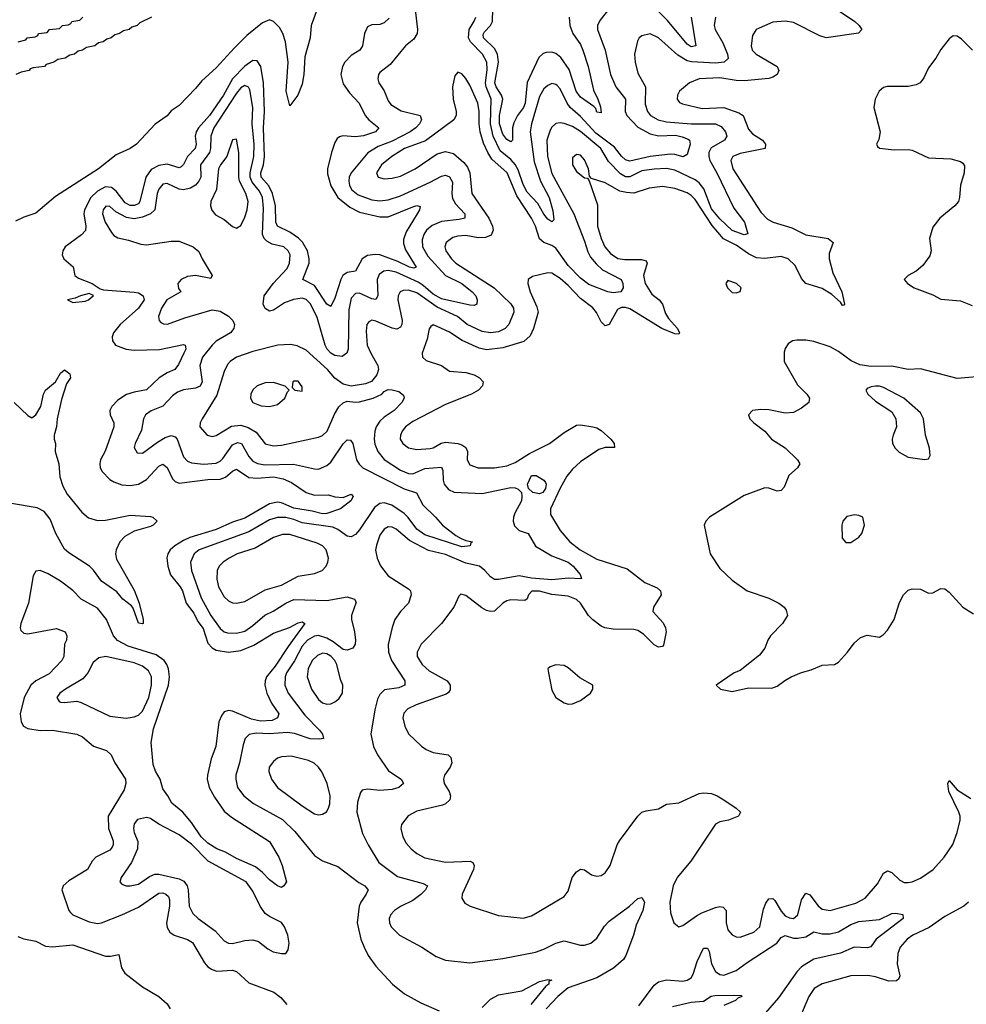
# Model space of a CAD drawing. Header units: inches. Extents: x 1843162 to 1959474, y 907081 to 1016326.
# Tile 526 of 656: x 1914290 to 1918914, y 1000492 to 1005298. Entities that reach past the tile are written whole.
import ezdxf

# ---------------------------------------------------------------- set-up
doc = ezdxf.new("R2010")
doc.units = ezdxf.units.IN
doc.header["$MEASUREMENT"] = 0
doc.layers.add('B9010', color=7, linetype='Continuous')

msp = doc.modelspace()

# ---------------------------------------------------------------- linework, layer by layer
at = {"layer": 'B9010', "color": 5}
for points, elevation in [([(1916211.9, 1005431.9), (1916234.1, 1005250), (1916231.6, 1005230), (1916216.4, 1005203.6), (1916174.7, 1005170), (1916100, 1005080), (1916050, 1005039.6), (1916042.6, 1005030), (1916039.6, 1005010), (1916045.5, 1004990), (1916070.1, 1004950.1), (1916090, 1004902.4), (1916103.9, 1004883.9), (1916153.3, 1004853.3), (1916247, 1004830), (1916252.5, 1004810), (1916242.6, 1004790), (1916225, 1004770), (1916197.2, 1004750), (1916110, 1004705.9), (1916041.4, 1004678.6), (1915991.6, 1004648.4), (1915909.1, 1004550), (1915900.3, 1004530), (1915898.1, 1004510), (1915902.1, 1004490), (1915910.8, 1004470), (1915943, 1004443), (1916010, 1004418.2), (1916050, 1004414.3), (1916090, 1004418.8), (1916150, 1004438.1), (1916295.6, 1004504.4), (1916350, 1004534.7), (1916370, 1004539.2), (1916390.5, 1004530.5), (1916404.6, 1004504.6), (1916402, 1004450), (1916405.2, 1004425.2), (1916419, 1004399), (1916464, 1004350), (1916464.6, 1004330), (1916437.7, 1004322.3), (1916350, 1004312.2), (1916305.9, 1004294.1), (1916278.3, 1004270), (1916264, 1004250), (1916255.8, 1004224.2), (1916257.5, 1004190), (1916283.8, 1004143.8), (1916369.6, 1004050), (1916450, 1004010.1), (1916501, 1003970), (1916517.9, 1003950), (1916525.6, 1003930), (1916523.1, 1003910), (1916510, 1003903.5), (1916490, 1003904.9), (1916350, 1003935.8), (1916310, 1003958.5), (1916260.7, 1004000.7), (1916236.1, 1004016.1), (1916130, 1004065.9), (1916090, 1004073.9), (1916068.8, 1004071.2), (1916046, 1004054), (1916037.2, 1004030), (1916039.1, 1003950), (1916030, 1003931.9), (1916010, 1003935.2), (1915950, 1003963.9), (1915930, 1003961.4), (1915910, 1003939.3), (1915898.2, 1003881.8), (1915895.7, 1003690), (1915889.2, 1003670), (1915865.9, 1003654.1), (1915830, 1003659.3), (1915810, 1003670.4), (1915792.2, 1003690), (1915782.7, 1003710), (1915744, 1003844), (1915710.5, 1003910.5), (1915690, 1003932.6), (1915670, 1003938.4), (1915627.4, 1003932.6), (1915584, 1003916), (1915530, 1003879.8), (1915510, 1003876.1), (1915490, 1003888.5), (1915479.8, 1003910), (1915484.3, 1003950), (1915528.7, 1004010), (1915596.3, 1004083.7), (1915609, 1004110), (1915612, 1004150), (1915602.1, 1004170), (1915580.3, 1004190), (1915523, 1004203), (1915496.9, 1004216.9), (1915485.3, 1004230), (1915476.9, 1004250), (1915482.1, 1004377.9), (1915476.7, 1004430), (1915461.7, 1004461.7), (1915425.2, 1004505.2), (1915415.8, 1004530), (1915416.1, 1004550), (1915434.7, 1004630), (1915435.4, 1004690), (1915426.7, 1004790), (1915429.5, 1004870), (1915415.2, 1004955.2), (1915408.6, 1004968.6), (1915390, 1004976.8), (1915370, 1004965.7), (1915350, 1004939), (1915238.4, 1004770), (1915224.2, 1004730), (1915222.2, 1004670), (1915216.9, 1004650), (1915173.5, 1004590), (1915174.5, 1004530), (1915166, 1004510), (1915150, 1004491.1), (1915124.4, 1004475.6), (1915090, 1004467), (1915070, 1004471.4), (1915010, 1004498.5), (1914990, 1004495.4), (1914970, 1004470.9), (1914962.7, 1004450), (1914950.4, 1004369.6), (1914930.1, 1004349.9), (1914890, 1004333.7), (1914850, 1004325.8), (1914812.5, 1004332.5), (1914759.7, 1004359.7), (1914730, 1004386.4), (1914711.8, 1004388.2), (1914698.8, 1004370), (1914694.5, 1004350), (1914708.7, 1004310), (1914739.2, 1004259.2), (1914750, 1004244.6), (1914770, 1004232.9), (1914822, 1004222), (1914881.8, 1004201.8), (1914910, 1004199), (1915030, 1004217.4), (1915070, 1004216.6), (1915137.6, 1004190), (1915166.1, 1004166.1), (1915182.3, 1004130), (1915231, 1004050), (1915224.9, 1004035.1), (1915150, 1004049.9), (1915110, 1004043.8), (1915079.1, 1004030), (1915062.6, 1004010), (1915065.7, 1003985.7), (1915077, 1003970), (1915009.1, 1003930.9), (1914983.9, 1003890), (1914968.9, 1003850), (1914972.2, 1003830), (1914980.4, 1003820.4), (1914992.7, 1003812.8), (1915011.7, 1003811.7), (1915096.7, 1003843.3), (1915230, 1003882.3), (1915270, 1003874.5), (1915310, 1003850.2), (1915331, 1003830), (1915339.3, 1003810), (1915336.5, 1003790), (1915319.7, 1003770), (1915250, 1003728.7), (1915230, 1003709.9), (1915184.2, 1003650), (1915169.6, 1003610), (1915182.3, 1003530), (1915172.1, 1003510), (1915150, 1003500.1), (1915090, 1003491.4), (1915060.8, 1003479.2), (1915037.3, 1003462.7), (1914990, 1003412.2), (1914931.9, 1003388.1), (1914904.4, 1003370), (1914894.4, 1003350), (1914886, 1003294), (1914854, 1003230), (1914850.3, 1003210), (1914864.5, 1003184.5), (1914890, 1003182.4), (1914963.5, 1003236.5), (1915001.7, 1003258.3), (1915030, 1003268.4), (1915050, 1003261.5), (1915059.1, 1003250), (1915090, 1003163.9), (1915110, 1003142.7), (1915130, 1003134.4), (1915188.7, 1003128.7), (1915250, 1003134), (1915270, 1003143.8), (1915283.1, 1003156.9), (1915330, 1003223.1), (1915354.7, 1003234.7), (1915374.1, 1003230), (1915410, 1003165.6), (1915430, 1003143.8), (1915451.9, 1003131.9), (1915490, 1003125.8), (1915628.1, 1003128.1), (1915730, 1003105.4), (1915750, 1003104.8), (1915790, 1003122), (1915810, 1003139), (1915870, 1003228.1), (1915890, 1003246.7), (1915906, 1003246), (1915917.1, 1003230), (1915935.8, 1003150), (1915947.9, 1003127.9), (1915965.8, 1003110), (1916168, 1003008), (1916229.1, 1002989.1), (1916259.8, 1002930), (1916321.3, 1002870), (1916354.9, 1002830), (1916420.4, 1002780.5), (1916446.2, 1002766.2), (1916470, 1002756), (1916502, 1002750), (1916494.8, 1002745.2), (1916490.7, 1002730), (1916450, 1002724.5), (1916270, 1002783.4), (1916230, 1002810.6), (1916188.2, 1002868.2), (1916167.9, 1002887.9), (1916107.9, 1002927.9), (1916070, 1002940.3), (1916050, 1002936.3), (1916023.3, 1002916.7), (1915950, 1002807.9), (1915930, 1002785.3), (1915910, 1002773.6), (1915890, 1002776.2), (1915844.8, 1002810), (1915820.2, 1002820.2), (1915670, 1002842.2), (1915630, 1002858.9), (1915590, 1002868.6), (1915550, 1002868.4), (1915510, 1002856.2), (1915410, 1002797.9), (1915167.2, 1002710), (1915142.5, 1002690), (1915125.3, 1002650), (1915129.5, 1002610), (1915176.1, 1002476.1), (1915224.8, 1002390), (1915270, 1002326.8), (1915289.7, 1002309.7), (1915305.1, 1002305.1), (1915350, 1002303.4), (1915390, 1002313.8), (1915430, 1002340.1), (1915487.9, 1002392.1), (1915528.4, 1002411.6), (1915589.8, 1002450), (1915630, 1002467.8), (1915790, 1002463.1), (1915890, 1002481.1), (1915926, 1002470), (1915934.1, 1002454.1), (1915911.3, 1002390), (1915911.3, 1002370), (1915926, 1002310), (1915930.1, 1002270), (1915928.6, 1002250), (1915917.3, 1002230), (1915890, 1002220.9), (1915870, 1002224.5), (1915821.5, 1002261.5), (1915790, 1002279.4), (1915750, 1002291.3), (1915730, 1002289.1), (1915696.6, 1002270), (1915670, 1002239.6), (1915632, 1002168), (1915594.1, 1002110), (1915587, 1002090), (1915586.2, 1002050), (1915602.2, 1002010), (1915683.1, 1001903.1), (1915755.2, 1001830), (1915770.3, 1001810), (1915774, 1001790), (1915754.2, 1001785.8), (1915710, 1001787.4), (1915633.1, 1001813.1), (1915598.7, 1001818.7), (1915510, 1001812.6), (1915444.9, 1001815.1), (1915411.4, 1001808.6), (1915392.3, 1001790), (1915381.7, 1001758.3), (1915364.1, 1001670), (1915345.7, 1001610), (1915345.8, 1001590), (1915354.7, 1001550), (1915384.7, 1001510), (1915432.6, 1001472.6), (1915574.5, 1001394.5), (1915634.9, 1001334.9), (1915730, 1001217.5), (1915770, 1001191.8), (1915845.1, 1001165.1), (1915946.9, 1001086.9), (1915977, 1001070), (1915990, 1001054.4), (1915993.1, 1001050), (1915983.6, 1001030), (1915956.5, 1000990), (1915949.2, 1000970), (1915938.8, 1000890), (1915957.4, 1000810), (1915973.4, 1000770), (1915992.9, 1000730), (1916030, 1000677.4), (1916112, 1000590), (1916170, 1000543.6), (1916250, 1000499.5), (1916339.9, 1000459.9)], 440), ([(1917203.9, 1005396.1), (1917125, 1005295), (1917112.9, 1005270), (1917113.4, 1005250), (1917150.8, 1005150), (1917177, 1005030), (1917202.8, 1004970), (1917250.1, 1004910), (1917248.3, 1004850), (1917255.9, 1004830), (1917310, 1004773.7), (1917370, 1004740.5), (1917410, 1004730.9), (1917494.3, 1004734.3), (1917527.1, 1004727.1), (1917554.9, 1004714.9), (1917561.6, 1004710), (1917564.8, 1004690), (1917550, 1004640.5), (1917530.7, 1004629.3), (1917490, 1004640.7), (1917470, 1004641.8), (1917370, 1004630.6), (1917270, 1004607.5), (1917250, 1004613.8), (1917230, 1004631.6), (1917196.2, 1004676.2), (1917104.6, 1004744.6), (1917030, 1004825.9), (1916979.7, 1004870), (1916964.4, 1004890), (1916930, 1004960.8), (1916916.1, 1004976.1), (1916910, 1004982), (1916890, 1004986.3), (1916870, 1004977.3), (1916850, 1004960.3), (1916830, 1004922.6), (1916790.1, 1004790), (1916784.4, 1004750), (1916803.7, 1004603.7), (1916835.1, 1004510), (1916876.2, 1004430), (1916894.8, 1004365.2), (1916898.8, 1004321.2), (1916890, 1004311.3), (1916870, 1004325), (1916850, 1004348.3), (1916820.7, 1004400.7), (1916770, 1004456.8), (1916750, 1004493.8), (1916724.7, 1004564.7), (1916710.7, 1004590.7), (1916690, 1004616), (1916637.6, 1004657.6), (1916603, 1004730), (1916590.2, 1004790), (1916594.2, 1004910), (1916569.8, 1004969.8), (1916566.2, 1004990), (1916573.2, 1005053.2), (1916572.6, 1005090), (1916551.2, 1005130), (1916493.2, 1005190), (1916482.1, 1005210), (1916485.4, 1005250), (1916510.7, 1005290.7), (1916517.8, 1005310)], 440), ([(1915744.2, 1005350), (1915714.6, 1005270), (1915710, 1005209.5), (1915683.2, 1005116.8), (1915679, 1005030), (1915670, 1004982.7), (1915648.9, 1004930), (1915610, 1004877.2), (1915591.4, 1004950), (1915602.3, 1005090), (1915588.4, 1005190), (1915576.2, 1005230), (1915559.5, 1005259.5), (1915530, 1005288.9), (1915510, 1005298), (1915477, 1005283), (1915399.8, 1005220.3), (1915338.9, 1005161.1), (1915250, 1005062.7), (1915179.7, 1005000.3), (1915150, 1004961.5), (1915070, 1004879.7), (1915030, 1004853), (1915010, 1004828.2), (1914952.4, 1004787.6), (1914860.5, 1004690), (1914830.4, 1004670), (1914762.1, 1004637.9), (1914675.8, 1004570), (1914464.7, 1004435.3), (1914370, 1004354), (1914310, 1004333.5), (1914270, 1004314.2)], 380), ([(1914934, 1005310), (1914876.8, 1005283.2), (1914864.7, 1005270), (1914838, 1005262), (1914824.7, 1005250), (1914796.8, 1005243.2), (1914778, 1005230), (1914755.5, 1005224.5), (1914738, 1005210), (1914716.3, 1005203.7), (1914698, 1005190), (1914675.5, 1005184.5), (1914658, 1005170), (1914617.3, 1005162.7), (1914598, 1005150), (1914575.5, 1005144.5), (1914558, 1005130), (1914535.5, 1005124.5), (1914512, 1005110), (1914476.8, 1005103.2), (1914458, 1005090), (1914420.5, 1005079.5), (1914411, 1005070), (1914356.3, 1005063.7), (1914342, 1005058), (1914336, 1005050), (1914298, 1005042), (1914272, 1005030)], 360), ([(1914282.7, 1005190), (1914320.2, 1005199.8), (1914326.6, 1005210), (1914365.8, 1005214.2), (1914378.4, 1005221.6), (1914382.7, 1005230), (1914424.1, 1005235.9), (1914435.3, 1005250), (1914484.5, 1005255.5), (1914499, 1005270), (1914526.6, 1005273.4), (1914539.7, 1005280.3), (1914544.5, 1005290), (1914584.8, 1005295.2), (1914599, 1005310)], 360), ([(1917689.5, 1005310), (1917682.1, 1005270), (1917687.3, 1005250), (1917725.5, 1005185.5), (1917747.8, 1005130), (1917750.5, 1005109.5), (1917731.3, 1005090), (1917690, 1005085.4), (1917572.5, 1005092.5), (1917550, 1005097.9), (1917505.6, 1005125.6), (1917410, 1005209.8), (1917370, 1005228.4), (1917330, 1005219.7), (1917317.1, 1005210), (1917307.4, 1005192.6), (1917293.8, 1005130), (1917296.1, 1005090), (1917310, 1005037.6), (1917346.5, 1004970), (1917346.4, 1004886.4), (1917357.5, 1004850), (1917372.3, 1004830), (1917408.6, 1004808.6), (1917450, 1004799.7), (1917569.9, 1004790.1), (1917690, 1004790.1), (1917716.4, 1004776.4), (1917738.6, 1004750), (1917745, 1004730), (1917733.2, 1004710), (1917668.2, 1004671.8), (1917657, 1004650), (1917656.3, 1004630), (1917661.3, 1004610), (1917695.2, 1004550), (1917778.5, 1004378.5), (1917830.6, 1004310), (1917846.7, 1004253.3), (1917830, 1004248.2), (1917770, 1004269.5), (1917710, 1004326.5), (1917670, 1004375.5), (1917632, 1004472), (1917610, 1004501.7), (1917590, 1004517), (1917490, 1004563.4), (1917450, 1004571), (1917390, 1004568.8), (1917330, 1004559.6), (1917270, 1004531), (1917250, 1004531), (1917225.8, 1004545.8), (1917166.7, 1004606.7), (1917128.6, 1004670), (1917030, 1004752.6), (1916990, 1004776.9), (1916950, 1004792), (1916930, 1004794.4), (1916910, 1004790.6), (1916890, 1004773.6), (1916880.8, 1004759.2), (1916865.9, 1004710), (1916868.2, 1004630), (1916890, 1004548), (1916996.8, 1004350), (1917050, 1004216.5), (1917065.5, 1004165.5), (1917079.2, 1004139.2), (1917105.8, 1004105.8), (1917137.7, 1004077.7), (1917227.7, 1004030), (1917236.3, 1004010), (1917238.4, 1003990), (1917226, 1003970), (1917190, 1003964.1), (1917163, 1003970), (1917070, 1004005.8), (1917030, 1004035.6), (1916970, 1004097.9), (1916910, 1004182.4), (1916890, 1004195.7), (1916850, 1004210.4), (1916828.9, 1004228.9), (1916809.5, 1004290), (1916790.9, 1004330), (1916719, 1004439), (1916671, 1004550), (1916597.3, 1004617.3), (1916577.1, 1004650), (1916555.9, 1004695.9), (1916539, 1004750), (1916534.3, 1004790), (1916534.8, 1004850), (1916528.4, 1004890), (1916490, 1004978.4), (1916470, 1005011.8), (1916450, 1005034.5), (1916430, 1005041.2), (1916415.5, 1005024.5), (1916404.9, 1004970), (1916407.6, 1004910), (1916421.8, 1004850), (1916422, 1004830), (1916411.8, 1004810), (1916273.4, 1004706.6), (1916170, 1004668.8), (1916107.7, 1004630), (1916057.7, 1004590), (1916034, 1004550), (1916041.6, 1004530), (1916070, 1004521.5), (1916110, 1004524.1), (1916150, 1004534.3), (1916222.4, 1004570), (1916330, 1004643.7), (1916370, 1004655.3), (1916410, 1004644.7), (1916460.3, 1004600.3), (1916477.6, 1004577.6), (1916488.7, 1004550), (1916498.7, 1004450), (1916581.5, 1004330), (1916599.3, 1004290), (1916602.6, 1004270), (1916593, 1004247), (1916565.9, 1004234.1), (1916530, 1004233.3), (1916470, 1004245.1), (1916430, 1004241.7), (1916405.4, 1004234.6), (1916372.9, 1004210), (1916366.6, 1004190), (1916371.6, 1004170), (1916400.1, 1004130), (1916421.3, 1004110), (1916608.6, 1003988.6), (1916690, 1003911.7), (1916702.3, 1003890), (1916704.4, 1003870), (1916679.4, 1003810), (1916661, 1003790), (1916630, 1003775.2), (1916590, 1003769.5), (1916550, 1003776.2), (1916476.8, 1003810), (1916429.4, 1003849.4), (1916330, 1003894.1), (1916230, 1003965.1), (1916190, 1003978.1), (1916163.8, 1003976.2), (1916149.2, 1003970), (1916138.4, 1003950), (1916137.7, 1003930), (1916157.9, 1003830), (1916156.6, 1003810), (1916150, 1003796.9), (1916132, 1003788), (1916110, 1003791.7), (1916030, 1003826.8), (1916010, 1003831.1), (1915996, 1003824), (1915986.5, 1003810), (1915982.5, 1003777.5), (1915988.2, 1003710), (1916005.5, 1003670), (1916040.2, 1003610), (1916043.8, 1003590), (1916035, 1003565), (1916008.8, 1003531.2), (1915979.9, 1003520.1), (1915910, 1003509.5), (1915870, 1003518.4), (1915830, 1003548.2), (1915794, 1003590), (1915690, 1003685.3), (1915646.3, 1003706.3), (1915612.5, 1003712.5), (1915551.3, 1003708.7), (1915430, 1003677.7), (1915348.8, 1003650), (1915319.1, 1003630), (1915305.8, 1003614.2), (1915290, 1003580.7), (1915254.1, 1003465.9), (1915181.1, 1003350), (1915172, 1003330), (1915170.4, 1003310), (1915205.5, 1003270), (1915230, 1003262.8), (1915250, 1003268.4), (1915325.6, 1003314.4), (1915370, 1003319.1), (1915406.8, 1003306.8), (1915445.1, 1003285.1), (1915490, 1003227.4), (1915530, 1003217.4), (1915570, 1003221), (1915750, 1003260.1), (1915770, 1003267.9), (1915793, 1003290), (1915827.6, 1003372.4), (1915850, 1003409), (1915870, 1003428.1), (1915890, 1003436), (1915930, 1003430.3), (1915950, 1003432.4), (1916017, 1003450), (1916058.7, 1003470), (1916070, 1003482.4), (1916090, 1003492.7), (1916110, 1003492), (1916142.7, 1003482.8), (1916165.7, 1003465.7), (1916168.9, 1003450), (1916157.5, 1003430), (1916119.7, 1003390), (1916070, 1003357.9), (1916050, 1003339), (1916031, 1003310), (1916024.4, 1003290), (1916021.5, 1003250), (1916025.4, 1003225.4), (1916040.1, 1003190), (1916070, 1003151.5), (1916150, 1003099.1), (1916190, 1003082.6), (1916210, 1003080.6), (1916270, 1003106.8), (1916350, 1003114.3), (1916357.7, 1003097.7), (1916358.7, 1003050), (1916363.8, 1003030), (1916384.8, 1003004.8), (1916412.1, 1002992.1), (1916550, 1002985.5), (1916690, 1003014), (1916710, 1003013), (1916725.9, 1003005.9), (1916742, 1002990), (1916743.5, 1002970), (1916741.5, 1002950), (1916708.4, 1002890), (1916702.3, 1002870), (1916701.2, 1002850), (1916708.2, 1002828.2), (1916730, 1002805.4), (1916773.4, 1002790), (1916810, 1002728.7), (1916890, 1002681.3), (1916970.1, 1002650), (1916994.6, 1002630), (1917028.2, 1002590), (1917034, 1002570), (1917031.2, 1002568.8), (1916971.8, 1002571.8), (1916890, 1002563.3), (1916790, 1002572.2), (1916730, 1002582.9), (1916630, 1002564.7), (1916610, 1002565), (1916590, 1002577.8), (1916562.6, 1002610), (1916536, 1002630), (1916470, 1002645.6), (1916370, 1002687.5), (1916287, 1002707), (1916195, 1002755), (1916130, 1002811.2), (1916110, 1002820.6), (1916090, 1002822.9), (1916070, 1002811.8), (1916050, 1002781.7), (1916032.6, 1002732.6), (1916029, 1002709), (1916036.3, 1002670), (1916052.9, 1002632.9), (1916090, 1002582.8), (1916190, 1002520.3), (1916198.6, 1002510), (1916203.2, 1002490), (1916190, 1002449.7), (1916150.1, 1002409.9), (1916123.5, 1002370), (1916109.5, 1002330.5), (1916091.1, 1002248.9), (1916092.1, 1002210), (1916107, 1002170), (1916170.9, 1002070), (1916171.3, 1002050), (1916142.8, 1002037.2), (1916073.2, 1002026.8), (1916050, 1002004.2), (1916038.7, 1001981.3), (1916024.5, 1001930), (1916006.3, 1001810), (1916019.2, 1001750), (1916038.2, 1001710), (1916092.1, 1001632.1), (1916154.4, 1001590), (1916166, 1001570), (1916143, 1001550), (1916110, 1001540.2), (1916050, 1001535.3), (1915990, 1001541.2), (1915963.4, 1001536.6), (1915954.6, 1001525.4), (1915940.8, 1001479.2), (1915937.3, 1001430), (1915965.2, 1001325.2), (1915992.2, 1001270), (1916044.2, 1001184.2), (1916135.6, 1001115.6), (1916261.6, 1001081.6), (1916283.1, 1001070), (1916272.2, 1001050), (1916250, 1001027.3), (1916210, 1000998.5), (1916150, 1000969.9), (1916120.7, 1000950), (1916103.2, 1000930), (1916095.5, 1000910), (1916096.1, 1000890), (1916104.4, 1000870), (1916144.9, 1000830), (1916255.5, 1000770), (1916324.4, 1000724.4), (1916370, 1000707.8), (1916490, 1000693.8), (1916650, 1000715), (1916810, 1000746), (1916850, 1000760.2), (1916910, 1000790.2), (1916950, 1000801.2), (1917030, 1000780.2), (1917050, 1000780.7), (1917080.7, 1000790), (1917110, 1000814.9), (1917146.7, 1000873.4), (1917170, 1000897.4), (1917269.6, 1000970), (1917310, 1001008), (1917330, 1001013.4), (1917342.6, 1000990), (1917334.8, 1000950), (1917301.2, 1000878.8), (1917287.9, 1000830), (1917251, 1000730), (1917239.2, 1000710), (1917191.3, 1000668.7), (1917110, 1000620.3), (1916970, 1000572.5), (1916918.5, 1000530), (1916862.7, 1000470)], 460), ([(1918290, 1005342.3), (1918369.3, 1005290), (1918390.2, 1005270), (1918404.6, 1005250), (1918388.4, 1005231.6), (1918230, 1005209.4), (1918199.1, 1005219.1), (1918070, 1005284.9), (1918029.5, 1005290.5), (1917970, 1005285.8), (1917888.5, 1005250), (1917870, 1005221.2), (1917863.2, 1005170), (1917869, 1005150), (1917887.2, 1005130), (1917990.3, 1005070), (1917998.6, 1005050), (1917990, 1005029.8), (1917970, 1005016.8), (1917949.5, 1005010.5), (1917830, 1005000.3), (1917790, 1005002), (1917710, 1005014.9), (1917610, 1005008.7), (1917562, 1004990), (1917513.4, 1004950), (1917503.1, 1004930), (1917502.4, 1004910), (1917514.1, 1004894.1), (1917527.2, 1004887.2), (1917624.1, 1004864.1), (1917730, 1004869.6), (1917803.8, 1004843.8), (1917824.3, 1004830), (1917850, 1004764.2), (1917870, 1004741.2), (1917918, 1004710), (1917932.8, 1004690), (1917931.7, 1004670), (1917810, 1004645.5), (1917773.7, 1004630), (1917763.6, 1004610), (1917773.3, 1004570), (1917910, 1004358.8), (1917943.7, 1004323.7), (1917970.4, 1004310), (1918062.4, 1004282.4), (1918130, 1004248.4), (1918239.1, 1004230), (1918264.4, 1004210), (1918243.7, 1004156.3), (1918243.6, 1004130), (1918262.5, 1004062.5), (1918306.2, 1003970), (1918319.3, 1003910), (1918316, 1003904), (1918310, 1003903.5), (1918299.2, 1003919.2), (1918256.9, 1003956.9), (1918210, 1003985.5), (1918130, 1004009.8), (1918110, 1004034.3), (1918078.7, 1004098.7), (1918044.1, 1004130), (1918010, 1004142.1), (1917930, 1004131.6), (1917890, 1004135.1), (1917850, 1004155.4), (1917790, 1004196.8), (1917728.1, 1004228.1), (1917672.7, 1004292.7), (1917590, 1004420.5), (1917570, 1004440.7), (1917550, 1004452.9), (1917490, 1004474.4), (1917430, 1004483.2), (1917364.9, 1004475.1), (1917290, 1004451.9), (1917253.9, 1004453.9), (1917221.8, 1004461.8), (1917150, 1004502.2), (1917082.7, 1004522.7), (1917074, 1004534), (1917068.2, 1004570), (1917050, 1004614.7), (1917030, 1004636.4), (1917010, 1004639.7), (1916990, 1004624), (1916990.3, 1004590), (1917010, 1004556.5), (1917050, 1004526.4), (1917064, 1004524), (1917072, 1004512), (1917113.6, 1004393.6), (1917112.5, 1004290), (1917130.1, 1004230), (1917147.9, 1004190), (1917177.1, 1004157.1), (1917212.5, 1004132.5), (1917246.7, 1004126.7), (1917327.5, 1004127.5), (1917350, 1004120.9), (1917355.1, 1004110), (1917337.3, 1004050), (1917345.4, 1004010), (1917379, 1003959), (1917414, 1003930), (1917430, 1003910.2), (1917444.7, 1003864.7), (1917460.2, 1003840.2), (1917504, 1003790), (1917512.7, 1003770), (1917510, 1003763.7), (1917490, 1003764.4), (1917427.2, 1003790), (1917270, 1003886.5), (1917250, 1003893.5), (1917230, 1003893.8), (1917210, 1003883.4), (1917170, 1003810.9), (1917150, 1003803.5), (1917130, 1003823.5), (1917108.1, 1003868.1), (1917090, 1003892.2), (1917030, 1003936.5), (1916970, 1004000.5), (1916930, 1004035), (1916890, 1004060.8), (1916870, 1004063.1), (1916794.9, 1004045.1), (1916773.4, 1004030), (1916772.2, 1004010), (1916783.2, 1003970), (1916816.8, 1003896.8), (1916822.7, 1003870), (1916800.2, 1003790), (1916784.3, 1003755.7), (1916752.5, 1003727.5), (1916650, 1003696.7), (1916570, 1003686.6), (1916535.4, 1003695.4), (1916451.8, 1003731.8), (1916390, 1003773.3), (1916330, 1003800.9), (1916310, 1003807.8), (1916299.2, 1003800.8), (1916290.3, 1003789.7), (1916280.8, 1003739.2), (1916256.5, 1003670), (1916257.6, 1003650), (1916275.2, 1003635.2), (1916350.4, 1003610), (1916390, 1003583.1), (1916470, 1003576.3), (1916510, 1003564.7), (1916537.1, 1003550), (1916554.9, 1003530), (1916550.5, 1003510.5), (1916532.2, 1003490), (1916498, 1003470), (1916370, 1003420.2), (1916210, 1003337.3), (1916175.5, 1003310), (1916158.8, 1003290), (1916150.2, 1003270), (1916149.3, 1003250), (1916161.3, 1003230), (1916190, 1003208.6), (1916230, 1003200.7), (1916295, 1003205), (1916310, 1003208.9), (1916348.4, 1003231.6), (1916370, 1003236.3), (1916430, 1003228.8), (1916450, 1003222.7), (1916469.5, 1003209.5), (1916477.4, 1003190), (1916476.9, 1003150), (1916490, 1003125.8), (1916530, 1003111), (1916610.1, 1003110.1), (1916670, 1003119.8), (1916710, 1003136.8), (1916780.2, 1003179.8), (1916878.7, 1003230), (1916950, 1003283.1), (1917010, 1003318.4), (1917030, 1003320.7), (1917090, 1003310.9), (1917110, 1003306), (1917130, 1003292.6), (1917178.6, 1003250), (1917194.4, 1003230), (1917195.5, 1003210), (1917150, 1003209.3), (1917119.6, 1003200.4), (1917030, 1003139.3), (1916990, 1003103.6), (1916962.2, 1003070), (1916930, 1003010.6), (1916883.5, 1002910), (1916883.3, 1002883.3), (1916930, 1002804.7), (1916977.8, 1002750), (1917027.8, 1002710), (1917110, 1002664.7), (1917257.2, 1002617.2), (1917343.7, 1002550), (1917404.1, 1002524.1), (1917421.3, 1002510), (1917423.7, 1002490), (1917386, 1002430), (1917383, 1002410), (1917433.2, 1002353.2), (1917445, 1002330), (1917447.5, 1002310), (1917435.2, 1002244.9), (1917430, 1002237.6), (1917410, 1002235.7), (1917390, 1002246.8), (1917337.8, 1002297.8), (1917310, 1002316.7), (1917290, 1002321.4), (1917190, 1002323.2), (1917149.4, 1002329.4), (1917130, 1002337.7), (1917090, 1002369.2), (1917069.4, 1002390), (1917029.3, 1002449.3), (1917010, 1002468.1), (1916970, 1002484), (1916890, 1002492.1), (1916830, 1002509), (1916791.7, 1002508.3), (1916775.3, 1002490), (1916769.5, 1002470.5), (1916757.5, 1002462.5), (1916690, 1002466.5), (1916670, 1002461.8), (1916650.1, 1002449.9), (1916610, 1002411.6), (1916590, 1002409.1), (1916570, 1002414.3), (1916547.8, 1002427.8), (1916470, 1002487.3), (1916445.8, 1002494.2), (1916435.9, 1002484.1), (1916410.4, 1002430), (1916351.6, 1002350), (1916251.5, 1002250), (1916232.2, 1002210), (1916232.3, 1002190), (1916255.8, 1002150), (1916290, 1002119.7), (1916377.7, 1002070), (1916392.4, 1002050), (1916393.1, 1002026.9), (1916385.6, 1002014.4), (1916373.8, 1002006.2), (1916226.3, 1001953.7), (1916186.7, 1001933.3), (1916167.4, 1001912.6), (1916162.6, 1001890), (1916172.2, 1001850), (1916190, 1001812.2), (1916252.5, 1001752.5), (1916275.8, 1001735.8), (1916310, 1001721.6), (1916384, 1001710), (1916396.2, 1001696.2), (1916401.1, 1001670), (1916392.9, 1001650), (1916366.2, 1001610), (1916360.7, 1001590), (1916363.2, 1001570), (1916388.1, 1001530), (1916394.4, 1001510), (1916391.3, 1001490), (1916370.3, 1001470), (1916355.9, 1001464.1), (1916230, 1001435), (1916187.9, 1001412.1), (1916156, 1001370), (1916151.6, 1001350), (1916162.2, 1001310), (1916178.1, 1001278.1), (1916203.1, 1001250), (1916230, 1001228.3), (1916270, 1001207.3), (1916370, 1001185.5), (1916490.1, 1001190.1), (1916504, 1001184), (1916510.9, 1001170), (1916507.2, 1001150), (1916452.2, 1001030), (1916450.6, 1001010), (1916465.5, 1000985.5), (1916490.4, 1000970.4), (1916630, 1000925.3), (1916750, 1000911.7), (1916790, 1000923.1), (1916950, 1001017.6), (1916970, 1001044), (1916988.6, 1001110), (1917010, 1001138), (1917030, 1001151.6), (1917050, 1001147.4), (1917084.2, 1001124.2), (1917110, 1001116.5), (1917130, 1001120.7), (1917150, 1001133.8), (1917174.6, 1001170), (1917208.5, 1001270), (1917220.2, 1001290), (1917309.1, 1001410.9), (1917330, 1001428.9), (1917350, 1001436.1), (1917410, 1001445.5), (1917450, 1001468.9), (1917510, 1001474.9), (1917610, 1001520.2), (1917630, 1001524.7), (1917670, 1001520.7), (1917698, 1001510), (1917730, 1001490.3), (1917790.7, 1001450), (1917810.8, 1001430), (1917802, 1001410), (1917753, 1001390), (1917710, 1001382), (1917689.3, 1001370.7), (1917569.2, 1001190.8), (1917502, 1001110), (1917482.5, 1001070), (1917465.4, 1000990), (1917470, 1000938), (1917485.5, 1000890), (1917510, 1000870.7), (1917530, 1000876.3), (1917596, 1000924), (1917622.4, 1000937.6), (1917690, 1000964.2), (1917710, 1000968.6), (1917726.7, 1000966.7), (1917740.6, 1000950), (1917741.5, 1000890), (1917750, 1000854.9), (1917770.2, 1000830.2), (1917790, 1000820.9), (1917810, 1000819.7), (1917876.1, 1000843.9), (1917905.1, 1000870), (1917923.4, 1000956.6), (1917934.6, 1000985.4), (1917950, 1001006.7), (1917970, 1001007.7), (1917978.8, 1000998.8), (1918010, 1000946.6), (1918030, 1000924.2), (1918050, 1000913.5), (1918070, 1000911), (1918092.1, 1000927.9), (1918110, 1001001.1), (1918130, 1001034.3), (1918150, 1001026.2), (1918190, 1000972.8), (1918210, 1000955.8), (1918250, 1000950.2), (1918374.5, 1000985.5), (1918420.7, 1001010), (1918480, 1001080), (1918510, 1001132.2), (1918530, 1001142.6), (1918550, 1001134.6), (1918590, 1001097.3), (1918610, 1001087.1), (1918630, 1001086.4), (1918650, 1001090.2), (1918690, 1001107.8), (1918752.5, 1001150), (1918806.6, 1001210), (1918848.2, 1001271.8), (1918869.2, 1001330), (1918883.9, 1001390), (1918884.7, 1001410), (1918878.4, 1001430), (1918829, 1001531), (1918824.4, 1001570), (1918830, 1001584), (1918870, 1001538.4), (1918937, 1001497)], 480), ([(1916974.8, 1005310), (1916976.9, 1005270), (1916992.4, 1005230), (1917030, 1005177.1), (1917041.7, 1005150), (1917067.8, 1005070), (1917093.8, 1004953.8), (1917115, 1004910), (1917126.8, 1004873.2), (1917130, 1004844), (1917110, 1004847.3), (1917104.2, 1004864.2), (1917094.8, 1004874.7), (1917030, 1004919.8), (1917008.8, 1004950), (1916974.2, 1005054.2), (1916933.7, 1005113.7), (1916910, 1005133.4), (1916890, 1005140.4), (1916862.1, 1005137.9), (1916847.7, 1005132.3), (1916826.6, 1005113.4), (1916768.5, 1004991.5), (1916759.9, 1004890), (1916751.1, 1004868.9), (1916721.6, 1004830), (1916704.6, 1004795.4), (1916698.4, 1004770), (1916696.9, 1004710), (1916690, 1004701.7), (1916670, 1004712.5), (1916650, 1004739.4), (1916634.2, 1004790), (1916634.5, 1004830), (1916651.2, 1004910), (1916644.1, 1004930), (1916617.3, 1004970), (1916611.1, 1004990), (1916628.7, 1005090), (1916623.9, 1005130), (1916610, 1005158.3), (1916556.7, 1005210), (1916554.3, 1005225.7), (1916560.4, 1005239.6), (1916590.7, 1005270), (1916599.6, 1005290), (1916601.7, 1005350)], 420), ([(1917570.6, 1005310), (1917592.9, 1005170), (1917570, 1005166), (1917550, 1005178.9), (1917454.8, 1005294.8), (1917399.3, 1005350)], 440), ([(1916094.9, 1005305.1), (1916070, 1005282.3), (1916050, 1005274), (1916010, 1005272.4), (1915990, 1005262.6), (1915974.2, 1005230), (1915965.5, 1005170), (1915951.1, 1005150), (1915910, 1005123.9), (1915878, 1005090), (1915866.6, 1005070), (1915859.8, 1005030), (1915870, 1004985.2), (1915901.6, 1004941.6), (1915949.4, 1004890), (1915978.4, 1004830), (1915995.3, 1004810), (1916044.9, 1004770), (1916028.9, 1004750), (1915970, 1004731.5), (1915930, 1004726.8), (1915869.2, 1004730.8), (1915853.3, 1004726.7), (1915842, 1004718), (1915830, 1004698.7), (1915813.7, 1004650), (1915794.6, 1004570), (1915794.1, 1004545.9), (1915810, 1004486.8), (1915844.8, 1004430), (1915902.3, 1004382.3), (1915950, 1004358.1), (1916050, 1004336.5), (1916090, 1004336.3), (1916210, 1004384.4), (1916230.9, 1004390.9), (1916246.8, 1004386.8), (1916243.6, 1004370), (1916232.5, 1004350), (1916178, 1004262), (1916165.3, 1004225.3), (1916165.3, 1004205.3), (1916175.5, 1004175.5), (1916226.7, 1004090), (1916215.2, 1004084.8), (1916194.7, 1004090), (1916137.8, 1004117.8), (1916050, 1004150.3), (1916027.6, 1004152.4), (1915990, 1004147), (1915963.2, 1004130), (1915930.1, 1004069.9), (1915890, 1004063.8), (1915869.5, 1004050), (1915858.4, 1004030), (1915830, 1003938.9), (1915810, 1003898.5), (1915790, 1003909.8), (1915730, 1004000.9), (1915674, 1004030), (1915704.5, 1004110), (1915704.8, 1004130), (1915695.5, 1004170), (1915672.6, 1004212.6), (1915652.4, 1004232.4), (1915610, 1004260.9), (1915549.9, 1004290), (1915542.2, 1004310), (1915539.2, 1004390), (1915525.1, 1004450), (1915506.6, 1004486.6), (1915470.3, 1004530), (1915468, 1004550), (1915480.6, 1004590), (1915486.6, 1004630), (1915481.5, 1004770), (1915486.4, 1004850), (1915481.2, 1004990), (1915468.8, 1005070), (1915450, 1005096.8), (1915430, 1005098.8), (1915390, 1005071.5), (1915330.4, 1005010), (1915285.5, 1004930), (1915217.4, 1004830), (1915163.6, 1004770), (1915152.3, 1004750), (1915148.3, 1004730), (1915153.1, 1004690), (1915148.1, 1004670), (1915110.1, 1004630), (1915090, 1004591.6), (1915079.4, 1004580.6), (1915070, 1004575.5), (1915010, 1004593.6), (1914970, 1004586.3), (1914932.6, 1004567.4), (1914906.4, 1004530), (1914877.9, 1004410), (1914870, 1004399.1), (1914850, 1004390.3), (1914830, 1004390.9), (1914804.9, 1004404.9), (1914761.6, 1004461.6), (1914738.6, 1004478.6), (1914710, 1004481.8), (1914670, 1004461.6), (1914638.4, 1004430), (1914607.4, 1004370), (1914604.4, 1004350), (1914613.9, 1004290), (1914611.2, 1004268.8), (1914592.5, 1004247.5), (1914512.2, 1004190), (1914502, 1004170), (1914498.2, 1004150), (1914505.5, 1004130), (1914551, 1004091), (1914559.5, 1004050), (1914577.2, 1004037.2), (1914644.9, 1004010), (1914683.9, 1003983.9), (1914699.5, 1003979.5), (1914850, 1003968.7), (1914870, 1003964.4), (1914893.2, 1003950), (1914898.3, 1003930), (1914870.7, 1003889.3), (1914781.9, 1003810), (1914749, 1003770), (1914742.5, 1003750), (1914743.6, 1003730), (1914758.4, 1003710), (1914810.1, 1003690.1), (1914850, 1003685.5), (1914972.6, 1003687.4), (1915090, 1003713), (1915098, 1003710), (1915100.4, 1003700.4), (1915101.2, 1003690), (1915092.7, 1003670), (1915065.5, 1003614.5), (1915048.9, 1003591.1), (1915010, 1003573.9), (1914971.6, 1003550), (1914910, 1003490.5), (1914850, 1003480.6), (1914811.8, 1003468.2), (1914770, 1003440.6), (1914740.6, 1003410), (1914731, 1003390), (1914731.8, 1003370), (1914750.1, 1003330), (1914750.1, 1003310), (1914707.4, 1003192.6), (1914684.8, 1003150), (1914681.4, 1003130), (1914684.1, 1003110), (1914693.1, 1003093.2), (1914730, 1003054.2), (1914750, 1003041.5), (1914790, 1003027), (1914830, 1003023.8), (1914870, 1003031.6), (1914910, 1003053.1), (1914970, 1003118.4), (1914990, 1003128.6), (1915010, 1003112.4), (1915036.6, 1003056.6), (1915050, 1003043.1), (1915070, 1003035.2), (1915210, 1003053.5), (1915270, 1003055.4), (1915295.2, 1003064.8), (1915330, 1003093.8), (1915350, 1003104.1), (1915410, 1003063.1), (1915450, 1003059.9), (1915530, 1003066.1), (1915577.4, 1003057.4), (1915618.7, 1003038.7), (1915689.7, 1002989.7), (1915730, 1002977.2), (1915798.2, 1002978.2), (1915830, 1002968.9), (1915870, 1002966.4), (1915910, 1002982.8), (1915919.1, 1002970), (1915907.7, 1002950), (1915857, 1002910), (1915790, 1002887.8), (1915770, 1002886.4), (1915719.5, 1002899.5), (1915630, 1002913.6), (1915570, 1002939.4), (1915550, 1002943.4), (1915510, 1002935.6), (1915390, 1002864.7), (1915330, 1002844.7), (1915250, 1002809.9), (1915121.4, 1002770), (1915090, 1002755.2), (1915049, 1002730), (1915025.9, 1002710), (1915013.4, 1002690), (1915009.6, 1002670.4), (1915014.5, 1002630), (1915027.6, 1002587.6), (1915074.3, 1002530), (1915085.1, 1002510), (1915102.9, 1002450), (1915141.3, 1002401.3), (1915161.1, 1002361.1), (1915186.5, 1002326.5), (1915210, 1002254.4), (1915230, 1002232.2), (1915250, 1002220.8), (1915310, 1002211.3), (1915370, 1002218.8), (1915434.9, 1002245.1), (1915530, 1002303.1), (1915608.1, 1002331.9), (1915650, 1002354.6), (1915670, 1002359.1), (1915683.7, 1002350), (1915601.8, 1002238.2), (1915538, 1002142), (1915496.6, 1002090), (1915489.6, 1002070), (1915487.8, 1002050), (1915498.1, 1002010), (1915521.1, 1001961.1), (1915555.5, 1001910), (1915550.2, 1001890), (1915523.3, 1001876.7), (1915466.8, 1001873.2), (1915423, 1001883), (1915330, 1001922.5), (1915310, 1001926.6), (1915290, 1001918.8), (1915277.1, 1001902.9), (1915262.8, 1001870), (1915248.1, 1001750), (1915225.4, 1001690), (1915207.4, 1001610), (1915206.9, 1001590), (1915216.1, 1001550), (1915242.5, 1001502.5), (1915290, 1001434.5), (1915325.5, 1001405.5), (1915510, 1001286), (1915556, 1001210), (1915572.9, 1001170), (1915593.4, 1001090), (1915581, 1001070), (1915570, 1001062.7), (1915550, 1001069.6), (1915510, 1001099.1), (1915475.9, 1001135.9), (1915442.4, 1001162.4), (1915350, 1001203.1), (1915295.1, 1001235.1), (1915252.7, 1001250), (1915210, 1001279.1), (1915176.5, 1001310), (1915130, 1001379.4), (1915086.7, 1001430), (1915033.5, 1001473.5), (1915014.8, 1001510), (1914990, 1001544.2), (1914976.6, 1001590), (1914954.4, 1001630), (1914942.7, 1001662.7), (1914932.5, 1001770), (1914944.1, 1001835.9), (1915017.6, 1002050), (1915021.6, 1002090), (1915016.7, 1002130), (1915009.9, 1002150), (1914996, 1002170), (1914957, 1002197), (1914820.7, 1002240.7), (1914768.1, 1002268.1), (1914748.5, 1002290), (1914714, 1002370), (1914670, 1002424.9), (1914590, 1002469.9), (1914550, 1002512.5), (1914490, 1002557.3), (1914430, 1002593), (1914390, 1002609.7), (1914370, 1002606), (1914356, 1002584), (1914332.7, 1002450), (1914296.1, 1002350), (1914292.7, 1002330), (1914296.6, 1002316.6), (1914310, 1002302.9), (1914330, 1002300.5), (1914470, 1002326.7), (1914513.1, 1002310), (1914520.6, 1002290), (1914518.3, 1002270), (1914509.4, 1002249.4), (1914506.6, 1002190), (1914496.3, 1002170), (1914434.6, 1002105.4), (1914369.4, 1002070.6), (1914345.3, 1002050), (1914313.1, 1001990), (1914292.1, 1001910), (1914297.1, 1001870), (1914309.6, 1001849.6), (1914330, 1001838.6), (1914390, 1001828.9), (1914450.8, 1001830.7), (1914570, 1001810.2), (1914596.8, 1001796.8), (1914651.2, 1001751.2), (1914714.9, 1001730), (1914736.5, 1001710), (1914755.3, 1001670), (1914806.5, 1001590), (1914809.4, 1001570), (1914801.5, 1001538.5), (1914722, 1001410), (1914724.3, 1001350), (1914746.6, 1001290), (1914747.2, 1001270), (1914741.8, 1001258.2), (1914730, 1001244.4), (1914661.8, 1001210), (1914644, 1001190), (1914621.6, 1001150), (1914530, 1001094.3), (1914503.5, 1001070), (1914495.9, 1001050), (1914530.1, 1000950.1), (1914539.2, 1000939.2), (1914550, 1000928.9), (1914630, 1000894.6), (1914670, 1000886.7), (1914690, 1000889), (1914790, 1000928.3), (1914870, 1000966.6), (1914970, 1001033.6), (1914990, 1001035.2), (1915004, 1001030), (1915017.2, 1001017.2), (1915022.1, 1001002.1), (1915021.9, 1000970), (1915008.2, 1000888.2), (1915010, 1000866.4), (1915024, 1000843.9), (1915045.7, 1000830), (1915110, 1000807.5), (1915133.8, 1000793.8), (1915193.4, 1000693.4), (1915210, 1000675), (1915230, 1000662), (1915253.4, 1000653.4), (1915330, 1000658.2), (1915350, 1000651.1), (1915410, 1000596.9), (1915531.7, 1000551.7), (1915565.7, 1000525.7), (1915595.6, 1000490)], 420), ([(1918944.5, 1005150), (1918890, 1005202.7), (1918870, 1005217.2), (1918850, 1005219), (1918830, 1005204), (1918790, 1005152.3), (1918766, 1005110), (1918730, 1005063.5), (1918706.3, 1005013.7), (1918689.5, 1004990.5), (1918670, 1004979.8), (1918630, 1004972.8), (1918527.2, 1004972.8), (1918510, 1004967.8), (1918488.2, 1004950), (1918468.5, 1004910), (1918462.6, 1004870), (1918493.1, 1004750), (1918486.6, 1004713.4), (1918476.3, 1004690), (1918479.8, 1004679.8), (1918490, 1004670.8), (1918562.4, 1004662.4), (1918630, 1004664.7), (1918650, 1004660.8), (1918730, 1004624.4), (1918838.4, 1004618.4), (1918886.4, 1004606.4), (1918898, 1004598), (1918904.7, 1004584.7), (1918904, 1004550), (1918886.7, 1004490), (1918881.6, 1004430), (1918875.5, 1004410), (1918858.8, 1004390), (1918785.3, 1004330), (1918750, 1004285.2), (1918734.3, 1004230), (1918742, 1004170), (1918735.4, 1004144.6), (1918701.7, 1004098.3), (1918670, 1004071.2), (1918631, 1004050), (1918611, 1004030), (1918627.3, 1004010), (1918658.8, 1003990), (1918750, 1003955.3), (1918790, 1003934), (1918886.1, 1003926.1), (1918943, 1003903)], 520), ([(1918983.9, 1003556.1), (1918870, 1003546.8), (1918690, 1003593.2), (1918630, 1003591.3), (1918550, 1003606.5), (1918450, 1003605.3), (1918393.6, 1003613.6), (1918352.3, 1003632.3), (1918290, 1003678.7), (1918250, 1003701.4), (1918170, 1003727.8), (1918130, 1003734), (1918086.4, 1003733.6), (1918066, 1003730), (1918044.6, 1003715.4), (1918030, 1003693.2), (1918025.1, 1003674.9), (1918025.2, 1003630), (1918090, 1003515.8), (1918135.8, 1003470), (1918148.5, 1003450), (1918144.4, 1003430), (1918110, 1003402), (1918070, 1003381.1), (1918030, 1003376.8), (1917950, 1003393.6), (1917910, 1003395.1), (1917870.3, 1003389.7), (1917850.5, 1003370), (1917856.4, 1003350), (1917876.4, 1003330), (1917930.5, 1003290), (1917962, 1003250), (1918030, 1003207.4), (1918090.4, 1003150), (1918101.6, 1003130), (1918090.5, 1003110), (1918047.6, 1003072.4), (1918024.2, 1003015.8), (1918010, 1003000.4), (1917990, 1002996.1), (1917950, 1003010.7), (1917930, 1003012.5), (1917830, 1002975.5), (1917660.5, 1002870), (1917641.6, 1002850), (1917634, 1002830), (1917663.5, 1002690), (1917710, 1002618.5), (1917770, 1002562.8), (1917843.8, 1002510), (1917950, 1002474.9), (1917998, 1002450), (1918023.8, 1002430), (1918035.1, 1002415.1), (1918041.3, 1002390), (1918017, 1002350), (1917958.4, 1002290), (1917944.9, 1002270), (1917930.6, 1002230), (1917903.4, 1002196.6), (1917810, 1002121.6), (1917781, 1002110), (1917692, 1002050), (1917714, 1002030), (1917770, 1002019.1), (1917850, 1002037), (1917964.8, 1002035.2), (1917990, 1002044), (1918027.5, 1002072.5), (1918059.3, 1002090), (1918110, 1002112.2), (1918156.3, 1002123.7), (1918210, 1002148), (1918270, 1002150.5), (1918290, 1002162), (1918334, 1002210), (1918366.1, 1002253.9), (1918397.7, 1002282.3), (1918430, 1002294), (1918490, 1002284), (1918510, 1002296.3), (1918530, 1002318), (1918561.3, 1002370), (1918587.3, 1002452.7), (1918607.3, 1002490), (1918630, 1002513), (1918650, 1002520.5), (1918690, 1002518), (1918730, 1002498.8), (1918750, 1002500.7), (1918790, 1002522), (1918810, 1002519.1), (1918830, 1002503.8), (1918897.6, 1002430), (1918950, 1002397.4)], 520), ([(1914263.3, 1003430), (1914330, 1003365.2), (1914350, 1003354.4), (1914370, 1003369.3), (1914394.2, 1003410), (1914407, 1003470), (1914416.4, 1003490), (1914466, 1003530), (1914490, 1003572.1), (1914510, 1003588.2), (1914535.8, 1003570), (1914538, 1003550), (1914519.6, 1003520.4), (1914495.3, 1003444.7), (1914474.1, 1003350), (1914470.4, 1003310), (1914458.4, 1003270), (1914458.7, 1003250), (1914466, 1003230), (1914463.8, 1003190), (1914482.3, 1003130), (1914487.1, 1003067.1), (1914501.3, 1003021.3), (1914522.6, 1002982.6), (1914593.7, 1002893.7), (1914627.1, 1002867.1), (1914670, 1002853.6), (1914710, 1002855.4), (1914830, 1002880.1), (1914930, 1002872.5), (1914940.7, 1002870), (1914962, 1002850), (1914942, 1002830), (1914930, 1002824.2), (1914850, 1002801.2), (1914804.5, 1002775.5), (1914779.8, 1002750), (1914761.3, 1002710), (1914758.8, 1002690), (1914763.9, 1002663.9), (1914850, 1002513.7), (1914873.8, 1002450), (1914894, 1002370), (1914893, 1002350), (1914890, 1002348.6), (1914870, 1002352), (1914845.2, 1002425.2), (1914836.9, 1002436.9), (1914794, 1002470), (1914764.5, 1002504.5), (1914690, 1002557.7), (1914651.1, 1002611.1), (1914631.2, 1002631.2), (1914530, 1002695.5), (1914510, 1002713.5), (1914466.3, 1002790), (1914439.2, 1002859.2), (1914410, 1002896.9), (1914375.8, 1002915.8), (1914250, 1002936.5)], 380), ([(1918924.6, 1000990), (1918903, 1000970), (1918810, 1000920.6), (1918732.7, 1000867.3), (1918653.4, 1000830), (1918625.4, 1000810), (1918591.6, 1000770), (1918580.4, 1000739.6), (1918576.4, 1000690), (1918590.3, 1000630), (1918584.6, 1000615.4), (1918574, 1000606), (1918535.6, 1000604.4), (1918470, 1000626.2), (1918433.1, 1000633.1), (1918350, 1000631), (1918210, 1000591.2), (1918171.7, 1000568.3), (1918144.4, 1000530), (1918103, 1000430)], 480), ([(1917315.2, 1000484.8), (1917390, 1000584.9), (1917410, 1000601.3), (1917450, 1000611.1), (1917530, 1000604.6), (1917551, 1000609), (1917570, 1000621.6), (1917580.8, 1000639.2), (1917600.1, 1000699.9), (1917630, 1000765.3), (1917650, 1000765.3), (1917659, 1000750), (1917669.7, 1000689.7), (1917690, 1000651.3), (1917710, 1000637.1), (1917730, 1000634), (1917790, 1000656), (1917843.4, 1000696.6), (1917989.4, 1000790), (1918010, 1000817.5), (1918030, 1000827.2), (1918070, 1000815), (1918090, 1000815.3), (1918130, 1000821.3), (1918170, 1000845.3), (1918210, 1000835.2), (1918250, 1000835), (1918290, 1000845.8), (1918350, 1000880.8), (1918390, 1000896.6), (1918490, 1000905.8), (1918550, 1000934.6), (1918570, 1000936.4), (1918603.8, 1000930), (1918606.3, 1000910), (1918474.2, 1000810), (1918448.4, 1000771.6), (1918430, 1000767.3), (1918367, 1000770), (1918299.3, 1000740.7), (1918170, 1000711.4), (1918110, 1000673.9), (1918087, 1000650), (1917996.6, 1000523.4), (1917932.7, 1000450)], 460), ([(1914282.1, 1000822.1), (1914310, 1000810.8), (1914370, 1000800.5), (1914416.2, 1000776.2), (1914450, 1000772.7), (1914550, 1000781.9), (1914710, 1000727.5), (1914733.9, 1000726.1), (1914774.9, 1000734.9), (1914787.8, 1000670), (1914804.2, 1000644.2), (1914890, 1000576.9), (1914970, 1000530.3), (1915010, 1000494.6), (1915026, 1000470)], 380), ([(1916550, 1000476), (1916590, 1000517.6), (1916630, 1000538.5), (1916742.8, 1000557.2), (1916830, 1000602.8), (1916870, 1000612.3), (1916890.2, 1000610.2), (1916875.9, 1000604.1), (1916874.3, 1000590), (1916860.4, 1000579.6), (1916786.4, 1000490)], 440), ([(1917478.8, 1000481.2), (1917570, 1000501.9), (1917630, 1000506.7), (1917668.7, 1000531.3), (1917685.2, 1000534.8), (1917776.9, 1000536.9), (1917814.4, 1000534.4), (1917818, 1000530), (1917798, 1000522), (1917786.8, 1000510), (1917730, 1000486.3)], 440)]:
    msp.add_lwpolyline(points, dxfattribs=dict(at, elevation=elevation))
for points, elevation in [([(1915350, 1004714.5), (1915330, 1004712.3), (1915302.6, 1004630), (1915271.6, 1004590), (1915261.8, 1004570), (1915251.7, 1004470), (1915223.9, 1004410), (1915222.7, 1004390), (1915228.4, 1004368.4), (1915246.2, 1004346.2), (1915290, 1004322), (1915330, 1004288.5), (1915350, 1004280.5), (1915370, 1004293), (1915390, 1004334.4), (1915401.9, 1004370), (1915406.6, 1004410), (1915394.9, 1004450), (1915363.5, 1004510), (1915360.1, 1004530), (1915361.4, 1004650)], 460), ([(1917750, 1004025.2), (1917739.1, 1004010), (1917748.4, 1003990), (1917770, 1003966.7), (1917790, 1003964.4), (1917809.3, 1003970.7), (1917815.1, 1003990), (1917792.3, 1004010)], 520), ([(1914630, 1003961.6), (1914586.8, 1003950), (1914562, 1003938), (1914524.7, 1003930), (1914550, 1003917.3), (1914610, 1003924.9), (1914626, 1003930), (1914651.7, 1003951.7)], 420), ([(1915650, 1003534), (1915630, 1003534), (1915624.7, 1003530), (1915622, 1003502), (1915634, 1003490), (1915670, 1003484.7), (1915670, 1003506)], 480), ([(1915530, 1003526.3), (1915490, 1003526), (1915450, 1003510.9), (1915428.6, 1003491.4), (1915418.9, 1003470), (1915418, 1003450), (1915428.5, 1003430), (1915470, 1003412.6), (1915510, 1003409.2), (1915550, 1003419.5), (1915586, 1003450), (1915598, 1003482), (1915606, 1003490), (1915588, 1003510)], 480), ([(1918490, 1003509.6), (1918470, 1003509.6), (1918450, 1003506.6), (1918430, 1003497.2), (1918424, 1003490), (1918433.4, 1003470), (1918470, 1003436.3), (1918550, 1003384), (1918570.6, 1003350), (1918573.4, 1003310), (1918556.3, 1003270), (1918552.7, 1003250), (1918554.4, 1003230), (1918566.1, 1003206.1), (1918586.9, 1003186.9), (1918630, 1003162), (1918710, 1003151), (1918730, 1003154), (1918738, 1003170), (1918734, 1003206), (1918714.5, 1003270), (1918705.1, 1003350), (1918690, 1003379.5), (1918609.4, 1003450), (1918510, 1003502.4)], 540), ([(1916830, 1002983.7), (1916797.3, 1002990), (1916775.1, 1003010), (1916770.7, 1003030), (1916790, 1003073.2), (1916812.5, 1003072.5), (1916850, 1003050.4), (1916858.6, 1003038.6), (1916862.3, 1003030), (1916858.3, 1003010), (1916845.5, 1002990)], 460), ([(1918370, 1002881.2), (1918330, 1002873.2), (1918311, 1002850), (1918306.8, 1002830), (1918307.3, 1002767.3), (1918326.4, 1002746.4), (1918350, 1002746), (1918390, 1002771.3), (1918404, 1002790), (1918417.2, 1002830), (1918408.9, 1002868.9), (1918390, 1002877.2)], 540), ([(1915574.5, 1002785.5), (1915530, 1002769.9), (1915441.4, 1002718.6), (1915353.4, 1002690), (1915314, 1002670), (1915284.2, 1002650), (1915265.2, 1002630), (1915255.5, 1002610), (1915253.4, 1002566.6), (1915261.5, 1002530), (1915290, 1002480.2), (1915310, 1002460.6), (1915330, 1002451.8), (1915350, 1002449.3), (1915390, 1002457.4), (1915490, 1002514.3), (1915570, 1002537.9), (1915650, 1002582), (1915730, 1002595), (1915768.3, 1002610), (1915787.7, 1002630), (1915795.8, 1002650), (1915798.4, 1002670), (1915787, 1002710), (1915769.7, 1002730), (1915743.5, 1002743.5), (1915610, 1002784.3)], 460), ([(1914711.2, 1002188.8), (1914676.4, 1002183.6), (1914650, 1002159.7), (1914622.8, 1002110), (1914598.7, 1002081.3), (1914514, 1002030), (1914487.2, 1002010), (1914472.4, 1001990), (1914483, 1001970), (1914490, 1001967.1), (1914510, 1001964.5), (1914570, 1001971.5), (1914590, 1001965.6), (1914730, 1001898), (1914810, 1001888.5), (1914850, 1001895.2), (1914870, 1001903.5), (1914890, 1001922), (1914921, 1001990), (1914935, 1002050), (1914933.9, 1002090), (1914919.1, 1002119.1), (1914890, 1002142), (1914850, 1002158.7)], 440), ([(1915770, 1002205.3), (1915745.3, 1002194.7), (1915719.8, 1002170), (1915699.2, 1002130), (1915693.9, 1002090), (1915716.3, 1002030), (1915750, 1001980.2), (1915770, 1001963.9), (1915790, 1001956.9), (1915810, 1001959.1), (1915830, 1001968), (1915850, 1001983.2), (1915866.8, 1002010), (1915869.4, 1002050), (1915858, 1002078), (1915840.1, 1002150), (1915830.3, 1002170), (1915810, 1002191.8), (1915790, 1002203.2)], 460), ([(1916910, 1002149.4), (1916881.1, 1002138.9), (1916871, 1002130), (1916873.4, 1002110), (1916890, 1002026), (1916908.7, 1001990), (1916950, 1001963), (1916970, 1001956.3), (1916990, 1001958), (1917010, 1001966), (1917030, 1001974.4), (1917079.3, 1002010), (1917089.3, 1002030), (1917089.2, 1002050), (1917026, 1002086), (1916970, 1002134), (1916950, 1002145.1)], 520), ([(1915616.7, 1001703.3), (1915570, 1001700.3), (1915550, 1001692.8), (1915530, 1001676.4), (1915509.3, 1001650), (1915507.8, 1001627.8), (1915520.7, 1001590), (1915550.2, 1001550), (1915670, 1001459.8), (1915730, 1001421.5), (1915750, 1001416.5), (1915770, 1001420.3), (1915788.5, 1001431.5), (1915798.3, 1001450), (1915804.8, 1001470), (1915806.8, 1001510), (1915791.8, 1001570), (1915766.4, 1001626.4), (1915750.8, 1001650), (1915728.4, 1001668.4), (1915701.7, 1001681.7)], 460), ([(1914910, 1001404.2), (1914865.7, 1001394.3), (1914850, 1001372.3), (1914846, 1001350), (1914849.3, 1001330), (1914867, 1001287), (1914866.5, 1001250), (1914836.5, 1001183.5), (1914785.7, 1001110), (1914780.4, 1001090), (1914790, 1001078), (1914810, 1001070.4), (1914830.3, 1001070.3), (1914870, 1001078.4), (1914924.4, 1001115.6), (1914950, 1001126.6), (1914970, 1001127.4), (1915070, 1001104.1), (1915092.7, 1001092.7), (1915108.4, 1001070), (1915113.4, 1001050), (1915118.3, 1000970), (1915135.6, 1000935.6), (1915161.8, 1000910), (1915245.4, 1000850), (1915290, 1000801.3), (1915310, 1000790.2), (1915330, 1000787.8), (1915390, 1000803.2), (1915430, 1000806.7), (1915457.7, 1000797.7), (1915502.6, 1000762.6), (1915528.7, 1000748.7), (1915570, 1000739), (1915590, 1000739.5), (1915601.8, 1000758.2), (1915607, 1000790), (1915599.5, 1000830), (1915583.4, 1000870), (1915570, 1000890.6), (1915510, 1000919.8), (1915490, 1000935.4), (1915464.8, 1000970), (1915430, 1001044.4), (1915396.3, 1001090), (1915210.5, 1001190.5), (1915130, 1001273.6), (1915070, 1001319.5), (1914970, 1001370.7), (1914930, 1001398)], 440)]:
    msp.add_lwpolyline(points, close=True, dxfattribs=dict(at, elevation=elevation))

doc.saveas('drawing.dxf')
